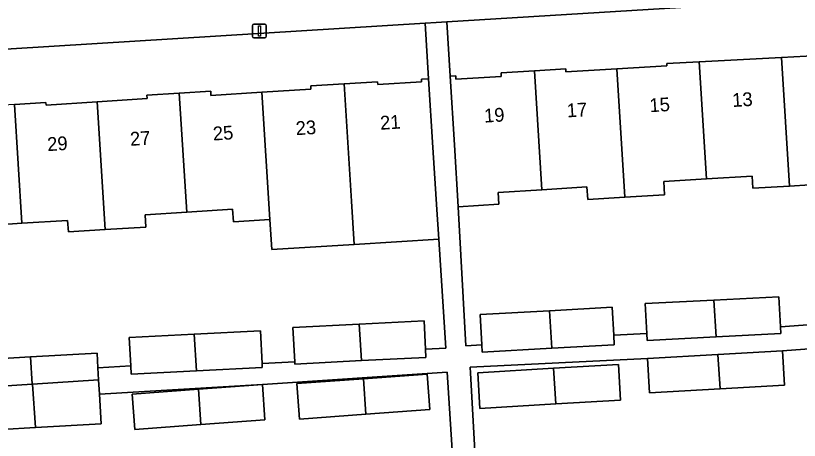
# Model space of a CAD drawing. Extents: x 159680 to 160786, y 387323 to 388340.
# Drawn here: x 160558.8 to 160615.7, y 387805.3 to 387836.2 of the extents above; entities that cross this region are included whole.
import ezdxf

# ---------------------------------------------------------------- set-up
doc = ezdxf.new("R2010")
doc.units = 0
for name, color, linetype in [('IMGEO_Erf', 7, 'Continuous'), ('IMGEO_Lichtmast', 7, 'Continuous'), ('IMGEO_Pand', 7, 'Continuous'), ('IMGEO_Pand_nummerreeks', 7, 'Continuous'), ('IMGEO_Voetpad_open', 7, 'Continuous')]:
    doc.layers.add(name, color=color, linetype=linetype)

msp = doc.modelspace()

# ---------------------------------------------------------------- linework, layer by layer
at = {"layer": 'IMGEO_Erf'}
for points in [[(160650.228, 387839.455), (160590.123, 387835.743), (160590.366, 387831.805), (160590.774, 387831.83), (160590.789, 387831.579), (160594.079, 387831.782), (160594.062, 387832.043), (160596.494, 387832.193), (160598.763, 387832.333), (160598.777, 387832.107), (160602.488, 387832.336), (160606.123, 387832.561), (160606.113, 387832.729), (160608.461, 387832.85), (160614.444, 387833.16), (160618.037, 387833.346)], [(160558.704, 387829.74), (160560.996, 387829.885), (160561.008, 387829.702), (160564.705, 387829.936), (160568.342, 387830.167), (160568.326, 387830.411), (160570.68, 387830.56), (160572.968, 387830.705), (160572.987, 387830.394), (160576.69, 387830.629), (160580.249, 387830.855), (160580.234, 387831.093), (160582.665, 387831.247), (160585.088, 387831.401), (160585.101, 387831.196), (160588.296, 387831.384), (160588.278, 387831.583), (160588.803, 387831.617), (160588.554, 387835.646), (160528.354, 387831.928)], [(160617.969, 387823.999), (160615.024, 387823.817), (160612.37, 387823.653), (160612.316, 387824.534), (160608.989, 387824.329), (160605.885, 387824.137), (160605.944, 387823.179), (160603.067, 387823.002), (160600.363, 387822.835), (160600.307, 387823.751), (160597.03, 387823.549), (160593.856, 387823.353), (160593.91, 387822.489), (160590.952, 387822.306), (160591.496, 387812.199), (160592.665, 387812.264), (160592.542, 387814.465), (160597.576, 387814.746), (160602.143, 387815.001), (160602.256, 387812.971), (160604.648, 387813.092), (160604.537, 387815.271), (160609.535, 387815.524), (160614.25, 387815.762), (160614.36, 387813.582), (160616.672, 387813.743)], [(160555.029, 387811.108), (160559.865, 387811.388), (160564.707, 387811.668), (160564.769, 387810.604), (160567.152, 387810.742), (160567.046, 387812.807), (160571.777, 387813.051), (160576.58, 387813.299), (160576.703, 387810.908), (160579.07, 387811.03), (160578.94, 387813.535), (160583.758, 387813.784), (160588.474, 387814.027), (160588.58, 387811.959), (160590.046, 387812.035), (160589.541, 387819.95), (160583.396, 387819.566), (160577.418, 387819.192), (160577.406, 387819.192), (160577.269, 387821.377), (160574.621, 387821.209), (160574.562, 387822.137), (160571.221, 387821.925), (160568.193, 387821.733), (160568.25, 387820.834), (160565.287, 387820.646), (160562.626, 387820.478), (160562.573, 387821.315), (160559.245, 387821.104), (160556.174, 387820.909)], [(160616.793, 387812.006), (160614.511, 387811.835), (160614.655, 387809.341), (160609.981, 387809.07), (160604.845, 387808.773), (160604.7, 387811.268), (160591.828, 387810.653), (160591.849, 387810.212), (160592.41, 387800.201), (160595.314, 387800.387), (160595.375, 387799.424), (160598.59, 387799.63), (160601.855, 387799.839), (160601.796, 387800.763), (160604.506, 387800.937), (160604.288, 387804.304), (160610.264, 387804.688), (160610.537, 387800.463), (160613.807, 387800.672), (160613.748, 387801.603), (160616.453, 387801.776)], [(160557.721, 387797.169), (160560.805, 387797.365), (160564.095, 387797.574), (160564.039, 387798.448), (160566.737, 387798.619), (160569.611, 387798.802), (160569.67, 387797.876), (160572.784, 387798.074), (160572.544, 387801.879), (160578.531, 387802.257), (160578.717, 387799.311), (160581.567, 387799.492), (160581.619, 387798.676), (160584.757, 387798.875), (160588.071, 387799.086), (160588.019, 387799.901), (160590.806, 387800.078), (160590.157, 387810.292), (160576.722, 387809.388), (160564.88, 387808.686), (160565.005, 387806.527), (160560.231, 387806.25), (160555.326, 387805.966)]]:
    msp.add_lwpolyline(points, dxfattribs=at)
for points in [[(160598.051, 387807.969), (160592.522, 387807.643), (160592.369, 387810.241), (160597.883, 387810.566), (160602.595, 387810.844), (160602.748, 387808.246)], [(160584.23, 387807.229), (160579.419, 387806.877), (160579.23, 387809.453), (160584.068, 387809.807), (160588.697, 387810.146), (160588.885, 387807.569)], [(160576.722, 387809.388), (160576.91, 387806.811), (160572.254, 387806.471), (160567.444, 387806.119), (160567.255, 387808.695), (160572.091, 387809.049)]]:
    msp.add_lwpolyline(points, close=True, dxfattribs=at)
at = {"layer": 'IMGEO_Lichtmast'}
for p, q in [((160576.008, 387834.694), (160576.008, 387835.494)), ((160576.008, 387835.494), (160576.008, 387834.694)), ((160576.108, 387835.594), (160576.898, 387835.594)), ((160576.898, 387835.594), (160576.108, 387835.594)), ((160576.998, 387835.494), (160576.998, 387834.694)), ((160576.998, 387834.694), (160576.998, 387835.494)), ((160576.898, 387834.594), (160576.108, 387834.594)), ((160576.108, 387834.594), (160576.898, 387834.594))]:
    msp.add_line(p, q, dxfattribs=at)
msp.add_lwpolyline([(160576.428, 387835.469), (160576.578, 387835.469), (160576.578, 387834.719), (160576.428, 387834.719), (160576.428, 387835.469)], dxfattribs=at)
for centre, start, end in [((160576.108, 387835.494), 90, 180), ((160576.108, 387835.494), 90, 180), ((160576.898, 387835.494), 0, 90), ((160576.898, 387835.494), 360, 90), ((160576.108, 387834.694), 180, 270), ((160576.108, 387834.694), 180, 270), ((160576.898, 387834.694), 270, 0), ((160576.898, 387834.694), 270, 0)]:
    msp.add_arc(centre, 0.1, start, end, dxfattribs=at)
at = {"layer": 'IMGEO_Pand'}
for points in [[(160620.418, 387833.652), (160618.027, 387833.505), (160618.037, 387833.346), (160614.444, 387833.16), (160615.024, 387823.817), (160617.969, 387823.999), (160617.913, 387824.907), (160620.948, 387825.095)], [(160614.444, 387833.16), (160608.461, 387832.85), (160608.989, 387824.329), (160612.316, 387824.534), (160612.37, 387823.653), (160615.024, 387823.817)], [(160608.461, 387832.85), (160606.113, 387832.729), (160606.123, 387832.561), (160602.488, 387832.336), (160603.067, 387823.002), (160605.944, 387823.179), (160605.885, 387824.137), (160608.989, 387824.329)], [(160596.494, 387832.193), (160594.062, 387832.043), (160594.079, 387831.782), (160590.789, 387831.579), (160590.774, 387831.83), (160590.366, 387831.805), (160590.674, 387826.815), (160590.952, 387822.306), (160593.91, 387822.489), (160593.856, 387823.353), (160597.03, 387823.549)], [(160597.03, 387823.549), (160600.307, 387823.751), (160600.363, 387822.835), (160603.067, 387823.002), (160602.488, 387832.336), (160598.777, 387832.107), (160598.763, 387832.333), (160596.494, 387832.193)], [(160588.803, 387831.617), (160588.278, 387831.583), (160588.296, 387831.384), (160585.101, 387831.196), (160585.088, 387831.401), (160582.665, 387831.247), (160583.199, 387822.717), (160583.396, 387819.566), (160589.541, 387819.95), (160589.405, 387822.121), (160589.119, 387826.628)], [(160582.665, 387831.247), (160580.234, 387831.093), (160580.249, 387830.855), (160576.69, 387830.629), (160577.269, 387821.377), (160577.406, 387819.192), (160577.418, 387819.192), (160583.396, 387819.566), (160583.199, 387822.717)], [(160570.68, 387830.56), (160568.326, 387830.411), (160568.342, 387830.167), (160564.705, 387829.936), (160565.287, 387820.646), (160568.25, 387820.834), (160568.193, 387821.733), (160571.221, 387821.925)], [(160571.221, 387821.925), (160574.562, 387822.137), (160574.621, 387821.209), (160577.269, 387821.377), (160576.69, 387830.629), (160572.987, 387830.394), (160572.968, 387830.705), (160570.68, 387830.56)], [(160553.308, 387819.881), (160556.227, 387820.066), (160556.174, 387820.909), (160559.245, 387821.104), (160558.704, 387829.74), (160556.287, 387829.587), (160556.303, 387829.331), (160552.731, 387829.105)], [(160559.245, 387821.104), (160562.573, 387821.315), (160562.626, 387820.478), (160565.287, 387820.646), (160564.705, 387829.936), (160561.008, 387829.702), (160560.996, 387829.885), (160558.704, 387829.74)], [(160609.535, 387815.524), (160604.537, 387815.271), (160604.648, 387813.092), (160604.673, 387812.593), (160609.7, 387812.848)], [(160614.25, 387815.762), (160609.535, 387815.524), (160609.7, 387812.848), (160614.385, 387813.084), (160614.36, 387813.582)], [(160602.143, 387815.001), (160597.576, 387814.746), (160597.745, 387812.017), (160602.295, 387812.271), (160602.256, 387812.971)], [(160597.576, 387814.746), (160592.542, 387814.465), (160592.665, 387812.264), (160592.695, 387811.735), (160597.745, 387812.017)], [(160583.758, 387813.784), (160578.94, 387813.535), (160579.07, 387811.03), (160579.078, 387810.87), (160583.925, 387811.119)], [(160588.474, 387814.027), (160583.758, 387813.784), (160583.925, 387811.119), (160588.611, 387811.361), (160588.58, 387811.959)], [(160576.58, 387813.299), (160571.777, 387813.051), (160571.944, 387810.387), (160576.717, 387810.633), (160576.703, 387810.908)], [(160571.777, 387813.051), (160567.046, 387812.807), (160567.152, 387810.742), (160567.183, 387810.142), (160571.944, 387810.387)], [(160564.769, 387810.604), (160564.707, 387811.668), (160559.865, 387811.388), (160559.99, 387809.412), (160560.029, 387809.415), (160564.82, 387809.72)], [(160609.819, 387811.564), (160604.7, 387811.268), (160604.845, 387808.773), (160609.981, 387809.07)], [(160614.511, 387811.835), (160609.819, 387811.564), (160609.981, 387809.07), (160614.655, 387809.341)], [(160559.865, 387811.388), (160555.029, 387811.108), (160555.1, 387809.876), (160555.145, 387809.104), (160559.99, 387809.412)], [(160597.883, 387810.566), (160598.051, 387807.969), (160602.748, 387808.246), (160602.595, 387810.844)], [(160598.051, 387807.969), (160597.883, 387810.566), (160592.369, 387810.241), (160592.522, 387807.643)], [(160564.88, 387808.686), (160564.82, 387809.72), (160560.029, 387809.415), (160560.231, 387806.25), (160565.005, 387806.527)], [(160584.23, 387807.229), (160584.068, 387809.807), (160579.23, 387809.453), (160579.419, 387806.877)], [(160584.068, 387809.807), (160584.23, 387807.229), (160588.885, 387807.569), (160588.697, 387810.146)], [(160560.029, 387809.415), (160559.99, 387809.412), (160555.145, 387809.104), (160555.199, 387808.172), (160555.326, 387805.966), (160560.231, 387806.25)], [(160576.91, 387806.811), (160576.722, 387809.388), (160572.091, 387809.049), (160572.254, 387806.471)], [(160567.255, 387808.695), (160567.444, 387806.119), (160572.254, 387806.471), (160572.091, 387809.049)]]:
    msp.add_lwpolyline(points, close=True, dxfattribs=at)
at = {"layer": 'IMGEO_Voetpad_open'}
for points in [[(160529.376, 387839.843), (160526.437, 387839.671), (160526.729, 387834.982), (160526.968, 387831.842), (160528.354, 387831.928), (160588.554, 387835.646), (160589.346, 387835.695), (160590.123, 387835.743), (160650.228, 387839.455)], [(160616.672, 387813.743), (160614.36, 387813.582), (160614.385, 387813.084), (160609.7, 387812.848), (160604.673, 387812.593), (160604.648, 387813.092), (160602.256, 387812.971), (160602.295, 387812.271), (160597.745, 387812.017), (160592.695, 387811.735), (160592.665, 387812.264), (160591.496, 387812.199), (160590.952, 387822.306), (160590.674, 387826.815), (160590.366, 387831.805), (160590.123, 387835.743), (160589.346, 387835.695), (160588.554, 387835.646), (160588.803, 387831.617), (160589.119, 387826.628), (160589.405, 387822.121), (160589.541, 387819.95), (160590.046, 387812.035), (160588.58, 387811.959), (160588.611, 387811.361), (160583.925, 387811.119), (160579.078, 387810.87), (160579.07, 387811.03), (160576.703, 387810.908), (160576.717, 387810.633), (160571.944, 387810.387), (160567.183, 387810.142), (160567.152, 387810.742), (160564.769, 387810.604), (160564.82, 387809.72), (160564.88, 387808.686), (160576.722, 387809.388), (160590.157, 387810.292), (160590.806, 387800.078)], [(160592.41, 387800.201), (160591.849, 387810.212), (160591.828, 387810.653), (160604.7, 387811.268), (160609.819, 387811.564), (160614.511, 387811.835), (160616.793, 387812.006)]]:
    msp.add_lwpolyline(points, dxfattribs=at)

# ---------------------------------------------------------------- texts
at = {"layer": 'IMGEO_Pand_nummerreeks'}
for s, rotation, p in [('15', 3.5984, (160604.879, 387829.178)), ('13', 3.5984, (160610.889, 387829.556)), ('17', 3.5984, (160598.869, 387828.801)), ('19', 3.5984, (160592.859, 387828.423)), ('23', 3.6727, (160579.173, 387827.509)), ('21', 3.6727, (160585.304, 387827.902)), ('25', 3.6749, (160573.154, 387827.122)), ('29', 3.6749, (160561.116, 387826.349)), ('27', 3.6749, (160567.135, 387826.735))]:
    msp.add_text(s, height=1, rotation=rotation, dxfattribs=at).set_placement(p)

doc.saveas('drawing.dxf')
